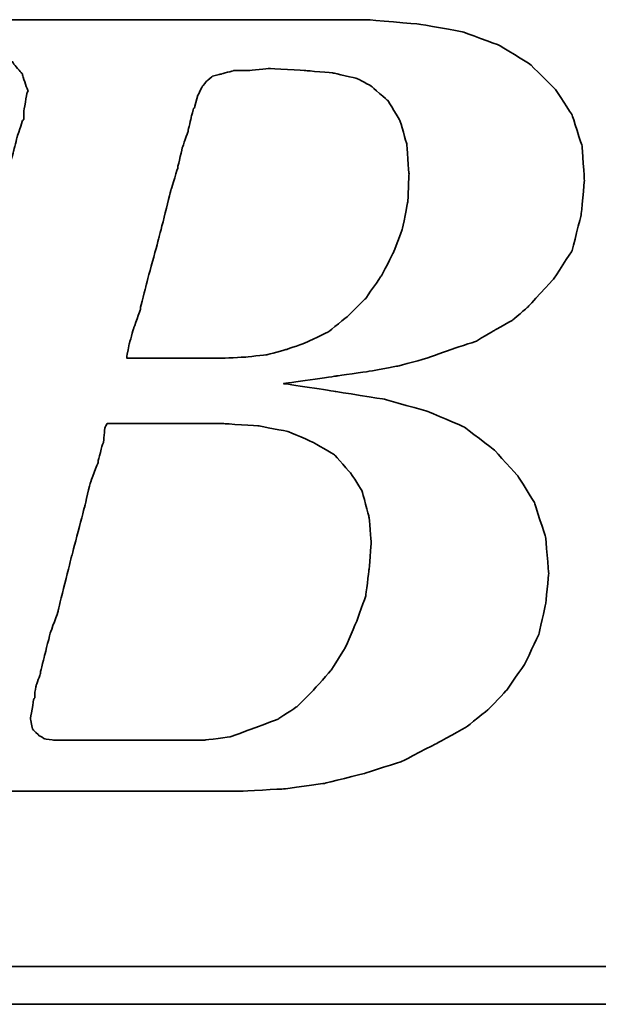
# Model space of a CAD drawing. Header units: millimetres. Extents: x 443 to 3685, y -1599 to 860.
# Tile 338 of 610: x 2827.14 to 2830.64, y -1568.94 to -1562.98. Entities that reach past the tile are written whole.
import ezdxf

# ---------------------------------------------------------------- set-up
doc = ezdxf.new("R2010")
doc.units = ezdxf.units.MM
doc.layers.add('DIM', color=4, linetype='CONTINUOUS')
doc.layers.add('layer 1', color=7, linetype='CONTINUOUS')

# ---------------------------------------------------------------- blocks, each defined once
blk = doc.blocks.new('TBI MOTION logo(完整正式版)')
at = {"layer": 'layer 1', "color": 22, "lineweight": 35}
for points, knots in [([(-64.65375, -6.86375), (-64.65375, -6.86375), (-64.84375, -7.29625), (-64.84375, -7.29625), (-64.84375, -7.29625), (-64.84375, -7.29625), (-64.86875, -7.34375), (-64.86875, -7.34375), (-64.86875, -7.34375), (-64.86875, -7.34375), (-64.86875, -7.36875), (-64.86875, -7.36875), (-64.86875, -7.36875), (-64.86875, -7.36875), (-65.15375, -7.65375), (-65.15375, -7.65375), (-65.15375, -7.65375), (-65.15375, -7.65375), (-65.17875, -7.65375), (-65.17875, -7.65375), (-65.17875, -7.65375), (-65.17875, -7.65375), (-65.20375, -7.67875), (-65.20375, -7.67875), (-65.20375, -7.67875), (-65.20375, -7.67875), (-65.58875, -7.87125), (-65.58875, -7.87125), (-65.58875, -7.87125), (-65.58875, -7.87125), (-65.63375, -7.87125), (-65.63375, -7.87125), (-65.63375, -7.87125), (-65.63375, -7.87125), (-65.65875, -7.89375), (-65.65875, -7.89375), (-65.65875, -7.89375), (-65.65875, -7.89375), (-66.09375, -7.94375), (-66.09375, -7.94375), (-66.09375, -7.94375), (-66.09375, -7.94375), (-66.11375, -7.94375), (-66.11375, -7.94375), (-66.11375, -7.94375), (-66.11375, -7.94375), (-66.16375, -7.94375), (-66.16375, -7.94375), (-66.16375, -7.94375), (-66.16375, -7.94375), (-66.30875, -7.94375), (-66.30875, -7.94375), (-66.30875, -7.94375), (-66.30875, -7.94375), (-66.69375, -7.94375), (-66.69375, -7.94375), (-66.69375, -7.94375), (-66.69375, -7.94375), (-67.07375, -7.94375), (-67.07375, -7.94375), (-67.07375, -7.94375), (-67.07375, -7.94375), (-67.12375, -7.94375), (-67.12375, -7.94375), (-67.12375, -7.94375), (-67.12375, -7.94375), (-67.12375, -7.96625), (-67.12375, -7.96625), (-67.12375, -7.96625), (-67.12375, -7.96625), (-67.14875, -7.99125), (-67.14875, -7.99125), (-67.14875, -7.99125), (-67.14875, -7.99125), (-67.24375, -8.34875), (-67.24375, -8.34875), (-67.24375, -8.34875), (-67.24375, -8.34875), (-67.31375, -8.68625), (-67.31375, -8.68625), (-67.31375, -8.68625), (-67.31375, -8.68625), (-67.26875, -8.68625), (-67.26875, -8.68625), (-67.26875, -8.68625), (-67.26875, -8.68625), (-67.07375, -8.68625), (-67.07375, -8.68625), (-67.07375, -8.68625), (-67.07375, -8.68625), (-66.54875, -8.68625), (-66.54875, -8.68625), (-66.54875, -8.68625), (-66.54875, -8.68625), (-65.82625, -8.68625), (-65.82625, -8.68625), (-65.82625, -8.68625), (-65.82625, -8.68625), (-65.01375, -8.68625), (-65.01375, -8.68625), (-65.01375, -8.68625), (-65.01375, -8.68625), (-64.05375, -8.68625), (-64.05375, -8.68625), (-64.05375, -8.68625), (-64.05375, -8.68625), (-62.08375, -8.68625), (-62.08375, -8.68625), (-62.08375, -8.68625), (-62.08375, -8.68625), (-60.06875, -8.68625), (-60.06875, -8.68625), (-60.06875, -8.68625), (-60.06875, -8.68625), (-59.10875, -8.68625), (-59.10875, -8.68625), (-59.10875, -8.68625), (-59.10875, -8.68625), (-58.29375, -8.68625), (-58.29375, -8.68625), (-58.29375, -8.68625), (-58.29375, -8.68625), (-57.57375, -8.68625), (-57.57375, -8.68625), (-57.57375, -8.68625), (-57.57375, -8.68625), (-57.04875, -8.68625), (-57.04875, -8.68625), (-57.04875, -8.68625), (-57.04875, -8.68625), (-56.85375, -8.68625), (-56.85375, -8.68625), (-56.85375, -8.68625), (-56.85375, -8.68625), (-56.70875, -8.68625), (-56.70875, -8.68625), (-56.70875, -8.68625), (-56.70875, -8.68625), (-56.61375, -8.68625), (-56.61375, -8.68625), (-56.61375, -8.68625), (-56.61375, -8.68625), (-56.56875, -8.68625), (-56.56875, -8.68625), (-56.56875, -8.68625), (-56.56875, -8.68625), (-55.65375, -8.63875), (-55.65375, -8.63875), (-55.65375, -8.63875), (-55.65375, -8.63875), (-54.76875, -8.51875), (-54.76875, -8.51875), (-54.76875, -8.51875), (-54.76875, -8.51875), (-53.90375, -8.30375), (-53.90375, -8.30375), (-53.90375, -8.30375), (-53.90375, -8.30375), (-53.08875, -8.03875), (-53.08875, -8.03875), (-53.08875, -8.03875), (-53.08875, -8.03875), (-52.34375, -7.65375), (-52.34375, -7.65375), (-52.34375, -7.65375), (-52.34375, -7.65375), (-51.69875, -7.29625), (-51.69875, -7.29625), (-51.69875, -7.29625), (-51.69875, -7.29625), (-51.21875, -6.91125), (-51.21875, -6.91125), (-51.21875, -6.91125), (-51.21875, -6.91125), (-50.83375, -6.50375), (-50.83375, -6.50375), (-50.83375, -6.50375), (-50.83375, -6.50375), (-50.44875, -5.94875), (-50.44875, -5.94875), (-50.44875, -5.94875), (-50.44875, -5.94875), (-50.13875, -5.30375), (-50.13875, -5.30375), (-50.13875, -5.30375), (-50.13875, -5.30375), (-49.99375, -4.65375), (-49.99375, -4.65375), (-49.99375, -4.65375), (-49.99375, -4.65375), (-49.92375, -3.98375), (-49.92375, -3.98375), (-49.92375, -3.98375), (-49.92375, -3.98375), (-49.99375, -3.19374), (-49.99375, -3.19374), (-49.99375, -3.19374), (-49.99375, -3.19374), (-50.23374, -2.44874), (-50.23374, -2.44874), (-50.23374, -2.44874), (-50.23374, -2.44874), (-50.59375, -1.87374), (-50.59375, -1.87374), (-50.59375, -1.87374), (-50.59375, -1.87374), (-51.09875, -1.31874), (-51.09875, -1.31874), (-51.09875, -1.31874), (-51.09875, -1.31874), (-51.74375, -0.81875), (-51.74375, -0.81875), (-51.74375, -0.81875), (-51.74375, -0.81875), (-52.53875, -0.48125), (-52.53875, -0.48125), (-52.53875, -0.48125), (-52.53875, -0.48125), (-53.47375, -0.21875), (-53.47375, -0.21875), (-53.47375, -0.21875), (-53.47375, -0.21875), (-54.52875, -0.04874), (-54.52875, -0.04874), (-54.52875, -0.04874), (-54.52875, -0.04874), (-55.65375, 0.12125), (-55.65375, 0.12125), (-55.65375, 0.12125), (-55.65375, 0.12125), (-54.50375, 0.28624), (-54.50375, 0.28624), (-54.50375, 0.28624), (-54.50375, 0.28624), (-53.83375, 0.38124), (-53.83375, 0.38124), (-53.83375, 0.38124), (-53.83375, 0.38124), (-53.18375, 0.50125), (-53.18375, 0.50125), (-53.18375, 0.50125), (-53.18375, 0.50125), (-52.55875, 0.66874), (-52.55875, 0.66874), (-52.55875, 0.66874), (-52.55875, 0.66874), (-52.03375, 0.86124), (-52.03375, 0.86124), (-52.03375, 0.86124), (-52.03375, 0.86124), (-51.50374, 1.03124), (-51.50374, 1.03124), (-51.50374, 1.03124), (-51.50374, 1.03124), (-51.09875, 1.27125), (-51.09875, 1.27125), (-51.09875, 1.27125), (-51.09875, 1.27125), (-50.71375, 1.48624), (-50.71375, 1.48624), (-50.71375, 1.48624), (-50.71375, 1.48624), (-50.37625, 1.77625), (-50.37625, 1.77625), (-50.37625, 1.77625), (-50.37625, 1.77625), (-49.82375, 2.37625), (-49.82375, 2.37625), (-49.82375, 2.37625), (-49.82375, 2.37625), (-49.41875, 2.99625), (-49.41875, 2.99625), (-49.41875, 2.99625), (-49.41875, 2.99625), (-49.22375, 3.76625), (-49.22375, 3.76625), (-49.22375, 3.76625), (-49.22375, 3.76625), (-49.15375, 4.50874), (-49.15375, 4.50874), (-49.15375, 4.50874), (-49.15375, 4.50874), (-49.20375, 5.25125), (-49.20375, 5.25125), (-49.20375, 5.25125), (-49.20375, 5.25125), (-49.41875, 5.92625), (-49.41875, 5.92625), (-49.41875, 5.92625), (-49.41875, 5.92625), (-49.77875, 6.47625), (-49.77875, 6.47625), (-49.77875, 6.47625), (-49.77875, 6.47625), (-50.33125, 7.02624), (-50.33125, 7.02624), (-50.33125, 7.02624), (-50.33125, 7.02624), (-51.00125, 7.43625), (-51.00125, 7.43625), (-51.00125, 7.43625), (-51.00125, 7.43625), (-51.79375, 7.72625), (-51.79375, 7.72625), (-51.79375, 7.72625), (-51.79375, 7.72625), (-52.72875, 7.89124), (-52.72875, 7.89124), (-52.72875, 7.89124), (-52.72875, 7.89124), (-53.83375, 7.98625), (-53.83375, 7.98625), (-53.83375, 7.98625), (-53.83375, 7.98625), (-53.92875, 7.98625), (-53.92875, 7.98625), (-53.92875, 7.98625), (-53.92875, 7.98625), (-54.26375, 7.98625), (-54.26375, 7.98625), (-54.26375, 7.98625), (-54.26375, 7.98625), (-54.74375, 7.98625), (-54.74375, 7.98625), (-54.74375, 7.98625), (-54.74375, 7.98625), (-55.36875, 7.98625), (-55.36875, 7.98625), (-55.36875, 7.98625), (-55.36875, 7.98625), (-56.13375, 7.98625), (-56.13375, 7.98625), (-56.13375, 7.98625), (-56.13375, 7.98625), (-56.94875, 7.98625), (-56.94875, 7.98625), (-56.94875, 7.98625), (-56.94875, 7.98625), (-58.77625, 7.98625), (-58.77625, 7.98625), (-58.77625, 7.98625), (-58.77625, 7.98625), (-60.59875, 7.98625), (-60.59875, 7.98625), (-60.59875, 7.98625), (-60.59875, 7.98625), (-61.41375, 7.98625), (-61.41375, 7.98625), (-61.41375, 7.98625), (-61.41375, 7.98625), (-62.17875, 7.98625), (-62.17875, 7.98625), (-62.17875, 7.98625), (-62.17875, 7.98625), (-62.80375, 7.98625), (-62.80375, 7.98625), (-62.80375, 7.98625), (-62.80375, 7.98625), (-63.30625, 7.98625), (-63.30625, 7.98625), (-63.30625, 7.98625), (-63.30625, 7.98625), (-63.57375, 7.98625), (-63.57375, 7.98625), (-63.57375, 7.98625), (-63.57375, 7.98625), (-63.57375, 7.96375), (-63.57375, 7.96375), (-63.57375, 7.96375), (-63.57375, 7.96375), (-63.59875, 7.94125), (-63.59875, 7.94125), (-63.59875, 7.94125), (-63.59875, 7.94125), (-63.69375, 7.55625), (-63.69375, 7.55625), (-63.69375, 7.55625), (-63.69375, 7.55625), (-63.76375, 7.24624), (-63.76375, 7.24624), (-63.76375, 7.24624), (-63.76375, 7.24624), (-63.23875, 7.24624), (-63.23875, 7.24624), (-63.23875, 7.24624), (-63.23875, 7.24624), (-62.75875, 7.24624), (-62.75875, 7.24624), (-62.75875, 7.24624), (-62.75875, 7.24624), (-62.61125, 7.24624), (-62.61125, 7.24624), (-62.61125, 7.24624), (-62.61125, 7.24624), (-62.56625, 7.24624), (-62.56625, 7.24624), (-62.56625, 7.24624), (-62.56625, 7.24624), (-62.22875, 7.24624), (-62.22875, 7.24624), (-62.22875, 7.24624), (-62.22875, 7.24624), (-62.20375, 7.24624), (-62.20375, 7.24624), (-62.20375, 7.24624), (-62.20375, 7.24624), (-62.17875, 7.21875), (-62.17875, 7.21875), (-62.17875, 7.21875), (-62.17875, 7.21875), (-61.96375, 7.17125), (-61.96375, 7.17125), (-61.96375, 7.17125), (-61.96375, 7.17125), (-61.72375, 7.12624), (-61.72375, 7.12624), (-61.72375, 7.12624), (-61.72375, 7.12624), (-61.70375, 7.12624), (-61.70375, 7.12624), (-61.70375, 7.12624), (-61.70375, 7.12624), (-61.55875, 7.07624), (-61.55875, 7.07624), (-61.55875, 7.07624), (-61.55875, 7.07624), (-61.50875, 7.07624), (-61.50875, 7.07624), (-61.50875, 7.07624), (-61.50875, 7.07624), (-61.48375, 7.02624), (-61.48375, 7.02624), (-61.48375, 7.02624), (-61.48375, 7.02624), (-61.31875, 6.83375), (-61.31875, 6.83375), (-61.31875, 6.83375), (-61.31875, 6.83375), (-61.29375, 6.81125), (-61.29375, 6.81125), (-61.29375, 6.81125), (-61.29375, 6.81125), (-61.29375, 6.78625), (-61.29375, 6.78625), (-61.29375, 6.78625), (-61.29375, 6.78625), (-61.19875, 6.50124), (-61.19875, 6.50124), (-61.19875, 6.50124), (-61.19875, 6.50124), (-61.17375, 6.45124), (-61.17375, 6.45124), (-61.17375, 6.45124), (-61.17375, 6.45124), (-61.19875, 6.40625), (-61.19875, 6.40625), (-61.19875, 6.40625), (-61.19875, 6.40625), (-61.26875, 5.99624), (-61.26875, 5.99624), (-61.26875, 5.99624), (-61.26875, 5.99624), (-61.26875, 5.85125), (-61.26875, 5.85125), (-61.26875, 5.85125), (-61.26875, 5.85125), (-61.26875, 5.82625), (-61.26875, 5.82625), (-61.26875, 5.82625), (-61.26875, 5.82625), (-61.29375, 5.80625), (-61.29375, 5.80625), (-61.29375, 5.80625), (-61.29375, 5.80625), (-61.34125, 5.66125), (-61.34125, 5.66125), (-61.34125, 5.66125), (-61.34125, 5.66125), (-61.41375, 5.44625), (-61.41375, 5.44625), (-61.41375, 5.44625), (-61.41375, 5.44625), (-61.48375, 5.15625), (-61.48375, 5.15625), (-61.48375, 5.15625), (-61.48375, 5.15625), (-61.58375, 4.82124), (-61.58375, 4.82124), (-61.58375, 4.82124), (-61.58375, 4.82124), (-61.79875, 4.00375), (-61.79875, 4.00375), (-61.79875, 4.00375), (-61.79875, 4.00375), (-62.05875, 2.99625), (-62.05875, 2.99625), (-62.05875, 2.99625), (-62.05875, 2.99625), (-62.34875, 1.91625), (-62.34875, 1.91625), (-62.34875, 1.91625), (-62.34875, 1.91625), (-62.97375, -0.41124), (-62.97375, -0.41124), (-62.97375, -0.41124), (-62.97375, -0.41124), (-63.59875, -2.75875), (-63.59875, -2.75875), (-63.59875, -2.75875), (-63.59875, -2.75875), (-63.88375, -3.86374), (-63.88375, -3.86374), (-63.88375, -3.86374), (-63.88375, -3.86374), (-64.14875, -4.82374), (-64.14875, -4.82374), (-64.14875, -4.82374), (-64.14875, -4.82374), (-64.36375, -5.64125), (-64.36375, -5.64125), (-64.36375, -5.64125), (-64.36375, -5.64125), (-64.43625, -5.97625), (-64.43625, -5.97625), (-64.43625, -5.97625), (-64.43625, -5.97625), (-64.50875, -6.28625), (-64.50875, -6.28625), (-64.50875, -6.28625), (-64.50875, -6.28625), (-64.50875, -6.30875), (-64.50875, -6.30875), (-64.50875, -6.30875), (-64.50875, -6.30875), (-64.57875, -6.50375), (-64.57875, -6.50375), (-64.57875, -6.50375), (-64.57875, -6.50375), (-64.62875, -6.69625), (-64.62875, -6.69625), (-64.62875, -6.69625), (-64.62875, -6.69625), (-64.62875, -6.76875), (-64.62875, -6.76875), (-64.62875, -6.76875), (-64.62875, -6.76875), (-64.62875, -6.81375), (-64.62875, -6.81375), (-64.62875, -6.81375), (-64.62875, -6.81375), (-64.62875, -6.83875), (-64.62875, -6.83875), (-64.62875, -6.83875), (-64.62875, -6.83875), (-64.65375, -6.86375), (-64.65375, -6.86375)], [0, 0, 0, 0, 0.00719424, 0.00719424, 0.00719424, 0.00719425, 0.01438849, 0.01438849, 0.01438849, 0.0143885, 0.02158273, 0.02158273, 0.02158273, 0.02158274, 0.02877698, 0.02877698, 0.02877698, 0.02877699, 0.03597122, 0.03597122, 0.03597122, 0.03597123, 0.04316547, 0.04316547, 0.04316547, 0.04316548, 0.05035971, 0.05035971, 0.05035971, 0.05035972, 0.05755396, 0.05755396, 0.05755396, 0.05755397, 0.0647482, 0.0647482, 0.0647482, 0.06474821, 0.07194245, 0.07194245, 0.07194245, 0.07194246, 0.07913669, 0.07913669, 0.07913669, 0.0791367, 0.08633094, 0.08633094, 0.08633094, 0.08633095, 0.09352518, 0.09352518, 0.09352518, 0.09352519, 0.10071942, 0.10071942, 0.10071942, 0.10071943, 0.10791367, 0.10791367, 0.10791367, 0.10791368, 0.11510791, 0.11510791, 0.11510791, 0.11510792, 0.12230216, 0.12230216, 0.12230216, 0.12230217, 0.1294964, 0.1294964, 0.1294964, 0.12949641, 0.13669065, 0.13669065, 0.13669065, 0.13669066, 0.14388489, 0.14388489, 0.14388489, 0.1438849, 0.15107914, 0.15107914, 0.15107914, 0.15107915, 0.15827338, 0.15827338, 0.15827338, 0.15827339, 0.16546763, 0.16546763, 0.16546763, 0.16546764, 0.17266187, 0.17266187, 0.17266187, 0.17266188, 0.17985612, 0.17985612, 0.17985612, 0.17985613, 0.18705036, 0.18705036, 0.18705036, 0.18705037, 0.1942446, 0.1942446, 0.1942446, 0.19424461, 0.20143885, 0.20143885, 0.20143885, 0.20143886, 0.20863309, 0.20863309, 0.20863309, 0.2086331, 0.21582734, 0.21582734, 0.21582734, 0.21582735, 0.22302158, 0.22302158, 0.22302158, 0.22302159, 0.23021583, 0.23021583, 0.23021583, 0.23021584, 0.23741007, 0.23741007, 0.23741007, 0.23741008, 0.24460432, 0.24460432, 0.24460432, 0.24460433, 0.25179856, 0.25179856, 0.25179856, 0.25179857, 0.25899281, 0.25899281, 0.25899281, 0.25899282, 0.26618705, 0.26618705, 0.26618705, 0.26618706, 0.27338129, 0.27338129, 0.27338129, 0.2733813, 0.28057554, 0.28057554, 0.28057554, 0.28057555, 0.28776978, 0.28776978, 0.28776978, 0.28776979, 0.29496403, 0.29496403, 0.29496403, 0.29496404, 0.30215827, 0.30215827, 0.30215827, 0.30215828, 0.30935252, 0.30935252, 0.30935252, 0.30935253, 0.31654676, 0.31654676, 0.31654676, 0.31654677, 0.32374101, 0.32374101, 0.32374101, 0.32374102, 0.33093525, 0.33093525, 0.33093525, 0.33093526, 0.3381295, 0.3381295, 0.3381295, 0.33812951, 0.34532374, 0.34532374, 0.34532374, 0.34532375, 0.35251799, 0.35251799, 0.35251799, 0.352518, 0.35971223, 0.35971223, 0.35971223, 0.35971224, 0.36690647, 0.36690647, 0.36690647, 0.36690648, 0.37410072, 0.37410072, 0.37410072, 0.37410073, 0.38129496, 0.38129496, 0.38129496, 0.38129497, 0.38848921, 0.38848921, 0.38848921, 0.38848922, 0.39568345, 0.39568345, 0.39568345, 0.39568346, 0.4028777, 0.4028777, 0.4028777, 0.40287771, 0.41007194, 0.41007194, 0.41007194, 0.41007195, 0.41726619, 0.41726619, 0.41726619, 0.4172662, 0.42446043, 0.42446043, 0.42446043, 0.42446044, 0.43165468, 0.43165468, 0.43165468, 0.43165469, 0.43884892, 0.43884892, 0.43884892, 0.43884893, 0.44604317, 0.44604317, 0.44604317, 0.44604318, 0.45323741, 0.45323741, 0.45323741, 0.45323742, 0.46043165, 0.46043165, 0.46043165, 0.46043166, 0.4676259, 0.4676259, 0.4676259, 0.46762591, 0.47482014, 0.47482014, 0.47482014, 0.47482015, 0.48201439, 0.48201439, 0.48201439, 0.4820144, 0.48920863, 0.48920863, 0.48920863, 0.48920864, 0.49640288, 0.49640288, 0.49640288, 0.49640289, 0.50359712, 0.50359712, 0.50359712, 0.50359713, 0.51079137, 0.51079137, 0.51079137, 0.51079138, 0.51798561, 0.51798561, 0.51798561, 0.51798562, 0.52517986, 0.52517986, 0.52517986, 0.52517987, 0.5323741, 0.5323741, 0.5323741, 0.53237411, 0.53956835, 0.53956835, 0.53956835, 0.53956836, 0.54676259, 0.54676259, 0.54676259, 0.5467626, 0.55395683, 0.55395683, 0.55395683, 0.55395684, 0.56115108, 0.56115108, 0.56115108, 0.56115109, 0.56834532, 0.56834532, 0.56834532, 0.56834533, 0.57553957, 0.57553957, 0.57553957, 0.57553958, 0.58273381, 0.58273381, 0.58273381, 0.58273382, 0.58992806, 0.58992806, 0.58992806, 0.58992807, 0.5971223, 0.5971223, 0.5971223, 0.59712231, 0.60431655, 0.60431655, 0.60431655, 0.60431656, 0.61151079, 0.61151079, 0.61151079, 0.6115108, 0.61870504, 0.61870504, 0.61870504, 0.61870505, 0.62589928, 0.62589928, 0.62589928, 0.62589929, 0.63309353, 0.63309353, 0.63309353, 0.63309354, 0.64028777, 0.64028777, 0.64028777, 0.64028778, 0.64748201, 0.64748201, 0.64748201, 0.64748202, 0.65467626, 0.65467626, 0.65467626, 0.65467627, 0.6618705, 0.6618705, 0.6618705, 0.66187051, 0.66906475, 0.66906475, 0.66906475, 0.66906476, 0.67625899, 0.67625899, 0.67625899, 0.676259, 0.68345324, 0.68345324, 0.68345324, 0.68345325, 0.69064748, 0.69064748, 0.69064748, 0.69064749, 0.69784173, 0.69784173, 0.69784173, 0.69784174, 0.70503597, 0.70503597, 0.70503597, 0.70503598, 0.71223022, 0.71223022, 0.71223022, 0.71223023, 0.71942446, 0.71942446, 0.71942446, 0.71942447, 0.72661871, 0.72661871, 0.72661871, 0.72661872, 0.73381295, 0.73381295, 0.73381295, 0.73381296, 0.74100719, 0.74100719, 0.74100719, 0.7410072, 0.74820144, 0.74820144, 0.74820144, 0.74820145, 0.75539568, 0.75539568, 0.75539568, 0.75539569, 0.76258993, 0.76258993, 0.76258993, 0.76258994, 0.76978417, 0.76978417, 0.76978417, 0.76978418, 0.77697842, 0.77697842, 0.77697842, 0.77697843, 0.78417266, 0.78417266, 0.78417266, 0.78417267, 0.79136691, 0.79136691, 0.79136691, 0.79136692, 0.79856115, 0.79856115, 0.79856115, 0.79856116, 0.8057554, 0.8057554, 0.8057554, 0.80575541, 0.81294964, 0.81294964, 0.81294964, 0.81294965, 0.82014388, 0.82014388, 0.82014388, 0.82014389, 0.82733813, 0.82733813, 0.82733813, 0.82733814, 0.83453237, 0.83453237, 0.83453237, 0.83453238, 0.84172662, 0.84172662, 0.84172662, 0.84172663, 0.84892086, 0.84892086, 0.84892086, 0.84892087, 0.85611511, 0.85611511, 0.85611511, 0.85611512, 0.86330935, 0.86330935, 0.86330935, 0.86330936, 0.8705036, 0.8705036, 0.8705036, 0.87050361, 0.87769784, 0.87769784, 0.87769784, 0.87769785, 0.88489209, 0.88489209, 0.88489209, 0.8848921, 0.89208633, 0.89208633, 0.89208633, 0.89208634, 0.89928058, 0.89928058, 0.89928058, 0.89928059, 0.90647482, 0.90647482, 0.90647482, 0.90647483, 0.91366906, 0.91366906, 0.91366906, 0.91366907, 0.92086331, 0.92086331, 0.92086331, 0.92086332, 0.92805755, 0.92805755, 0.92805755, 0.92805756, 0.9352518, 0.9352518, 0.9352518, 0.93525181, 0.94244604, 0.94244604, 0.94244604, 0.94244605, 0.94964029, 0.94964029, 0.94964029, 0.9496403, 0.95683453, 0.95683453, 0.95683453, 0.95683454, 0.96402878, 0.96402878, 0.96402878, 0.96402879, 0.97122302, 0.97122302, 0.97122302, 0.97122303, 0.97841727, 0.97841727, 0.97841727, 0.97841728, 0.98561151, 0.98561151, 0.98561151, 0.98561152, 0.99280576, 0.99280576, 0.99280576, 0.99280577, 1, 1, 1, 1]), ([(-57.50375, 6.35625), (-57.50375, 6.35625), (-57.57375, 6.11625), (-57.57375, 6.11625), (-57.57375, 6.11625), (-57.57375, 6.11625), (-57.57375, 6.09125), (-57.57375, 6.09125), (-57.57375, 6.09125), (-57.57375, 6.09125), (-57.59875, 6.06625), (-57.59875, 6.06625), (-57.59875, 6.06625), (-57.59875, 6.06625), (-57.64875, 5.87625), (-57.64875, 5.87625), (-57.64875, 5.87625), (-57.64875, 5.87625), (-57.71875, 5.58875), (-57.71875, 5.58875), (-57.71875, 5.58875), (-57.71875, 5.58875), (-57.71875, 5.56625), (-57.71875, 5.56625), (-57.71875, 5.56625), (-57.71875, 5.56625), (-57.83875, 5.23125), (-57.83875, 5.23125), (-57.83875, 5.23125), (-57.83875, 5.23125), (-57.93625, 4.82124), (-57.93625, 4.82124), (-57.93625, 4.82124), (-57.93625, 4.82124), (-57.93625, 4.79624), (-57.93625, 4.79624), (-57.93625, 4.79624), (-57.93625, 4.79624), (-58.07875, 4.34125), (-58.07875, 4.34125), (-58.07875, 4.34125), (-58.07875, 4.34125), (-58.34375, 3.28625), (-58.34375, 3.28625), (-58.34375, 3.28625), (-58.34375, 3.28625), (-58.62875, 2.23124), (-58.62875, 2.23124), (-58.62875, 2.23124), (-58.62875, 2.23124), (-58.74875, 1.75125), (-58.74875, 1.75125), (-58.74875, 1.75125), (-58.74875, 1.75125), (-58.74875, 1.72625), (-58.74875, 1.72625), (-58.74875, 1.72625), (-58.74875, 1.72625), (-58.89375, 1.31625), (-58.89375, 1.31625), (-58.89375, 1.31625), (-58.89375, 1.31625), (-58.98875, 0.98124), (-58.98875, 0.98124), (-58.98875, 0.98124), (-58.98875, 0.98124), (-59.03875, 0.71625), (-59.03875, 0.71625), (-59.03875, 0.71625), (-59.03875, 0.71625), (-59.03875, 0.66874), (-59.03875, 0.66874), (-59.03875, 0.66874), (-59.03875, 0.66874), (-58.91875, 0.66874), (-58.91875, 0.66874), (-58.91875, 0.66874), (-58.91875, 0.66874), (-58.53375, 0.66874), (-58.53375, 0.66874), (-58.53375, 0.66874), (-58.53375, 0.66874), (-58.10375, 0.66874), (-58.10375, 0.66874), (-58.10375, 0.66874), (-58.10375, 0.66874), (-57.66875, 0.66874), (-57.66875, 0.66874), (-57.66875, 0.66874), (-57.66875, 0.66874), (-57.33375, 0.66874), (-57.33375, 0.66874), (-57.33375, 0.66874), (-57.33375, 0.66874), (-57.09375, 0.66874), (-57.09375, 0.66874), (-57.09375, 0.66874), (-57.09375, 0.66874), (-56.99875, 0.66874), (-56.99875, 0.66874), (-56.99875, 0.66874), (-56.99875, 0.66874), (-56.49375, 0.69374), (-56.49375, 0.69374), (-56.49375, 0.69374), (-56.49375, 0.69374), (-56.01375, 0.74374), (-56.01375, 0.74374), (-56.01375, 0.74374), (-56.01375, 0.74374), (-55.58375, 0.86124), (-55.58375, 0.86124), (-55.58375, 0.86124), (-55.58375, 0.86124), (-55.17375, 1.00624), (-55.17375, 1.00624), (-55.17375, 1.00624), (-55.17375, 1.00624), (-54.67375, 1.24625), (-54.67375, 1.24625), (-54.67375, 1.24625), (-54.67375, 1.24625), (-54.26375, 1.58124), (-54.26375, 1.58124), (-54.26375, 1.58124), (-54.26375, 1.58124), (-53.87875, 1.96374), (-53.87875, 1.96374), (-53.87875, 1.96374), (-53.87875, 1.96374), (-53.54375, 2.44625), (-53.54375, 2.44625), (-53.54375, 2.44625), (-53.54375, 2.44625), (-53.27875, 2.95125), (-53.27875, 2.95125), (-53.27875, 2.95125), (-53.27875, 2.95125), (-53.08875, 3.45124), (-53.08875, 3.45124), (-53.08875, 3.45124), (-53.08875, 3.45124), (-52.96875, 4.05124), (-52.96875, 4.05124), (-52.96875, 4.05124), (-52.96875, 4.05124), (-52.94375, 4.65125), (-52.94375, 4.65125), (-52.94375, 4.65125), (-52.94375, 4.65125), (-52.99375, 5.30125), (-52.99375, 5.30125), (-52.99375, 5.30125), (-52.99375, 5.30125), (-53.13875, 5.80625), (-53.13875, 5.80625), (-53.13875, 5.80625), (-53.13875, 5.80625), (-53.39875, 6.23625), (-53.39875, 6.23625), (-53.39875, 6.23625), (-53.39875, 6.23625), (-53.75875, 6.54875), (-53.75875, 6.54875), (-53.75875, 6.54875), (-53.75875, 6.54875), (-54.07375, 6.71625), (-54.07375, 6.71625), (-54.07375, 6.71625), (-54.07375, 6.71625), (-54.57375, 6.83375), (-54.57375, 6.83375), (-54.57375, 6.83375), (-54.57375, 6.83375), (-55.17375, 6.88625), (-55.17375, 6.88625), (-55.17375, 6.88625), (-55.17375, 6.88625), (-55.96875, 6.93125), (-55.96875, 6.93125), (-55.96875, 6.93125), (-55.96875, 6.93125), (-56.39875, 6.88625), (-56.39875, 6.88625), (-56.39875, 6.88625), (-56.39875, 6.88625), (-56.42125, 6.88625), (-56.42125, 6.88625), (-56.42125, 6.88625), (-56.42125, 6.88625), (-56.73375, 6.88625), (-56.73375, 6.88625), (-56.73375, 6.88625), (-56.73375, 6.88625), (-56.99875, 6.81125), (-56.99875, 6.81125), (-56.99875, 6.81125), (-56.99875, 6.81125), (-57.02375, 6.81125), (-57.02375, 6.81125), (-57.02375, 6.81125), (-57.02375, 6.81125), (-57.18875, 6.76625), (-57.18875, 6.76625), (-57.18875, 6.76625), (-57.18875, 6.76625), (-57.30875, 6.66625), (-57.30875, 6.66625), (-57.30875, 6.66625), (-57.30875, 6.66625), (-57.40875, 6.54875), (-57.40875, 6.54875), (-57.40875, 6.54875), (-57.40875, 6.54875), (-57.50375, 6.35625), (-57.50375, 6.35625)], [0, 0, 0, 0, 0.01851852, 0.01851852, 0.01851852, 0.01851853, 0.03703704, 0.03703704, 0.03703704, 0.03703705, 0.05555556, 0.05555556, 0.05555556, 0.05555557, 0.07407407, 0.07407407, 0.07407407, 0.07407408, 0.09259259, 0.09259259, 0.09259259, 0.0925926, 0.11111111, 0.11111111, 0.11111111, 0.11111112, 0.12962963, 0.12962963, 0.12962963, 0.12962964, 0.14814815, 0.14814815, 0.14814815, 0.14814816, 0.16666667, 0.16666667, 0.16666667, 0.16666668, 0.18518519, 0.18518519, 0.18518519, 0.1851852, 0.2037037, 0.2037037, 0.2037037, 0.20370371, 0.22222222, 0.22222222, 0.22222222, 0.22222223, 0.24074074, 0.24074074, 0.24074074, 0.24074075, 0.25925926, 0.25925926, 0.25925926, 0.25925927, 0.27777778, 0.27777778, 0.27777778, 0.27777779, 0.2962963, 0.2962963, 0.2962963, 0.29629631, 0.31481481, 0.31481481, 0.31481481, 0.31481482, 0.33333333, 0.33333333, 0.33333333, 0.33333334, 0.35185185, 0.35185185, 0.35185185, 0.35185186, 0.37037037, 0.37037037, 0.37037037, 0.37037038, 0.38888889, 0.38888889, 0.38888889, 0.3888889, 0.40740741, 0.40740741, 0.40740741, 0.40740742, 0.42592593, 0.42592593, 0.42592593, 0.42592594, 0.44444444, 0.44444444, 0.44444444, 0.44444445, 0.46296296, 0.46296296, 0.46296296, 0.46296297, 0.48148148, 0.48148148, 0.48148148, 0.48148149, 0.5, 0.5, 0.5, 0.50000001, 0.51851852, 0.51851852, 0.51851852, 0.51851853, 0.53703704, 0.53703704, 0.53703704, 0.53703705, 0.55555556, 0.55555556, 0.55555556, 0.55555557, 0.57407407, 0.57407407, 0.57407407, 0.57407408, 0.59259259, 0.59259259, 0.59259259, 0.5925926, 0.61111111, 0.61111111, 0.61111111, 0.61111112, 0.62962963, 0.62962963, 0.62962963, 0.62962964, 0.64814815, 0.64814815, 0.64814815, 0.64814816, 0.66666667, 0.66666667, 0.66666667, 0.66666668, 0.68518519, 0.68518519, 0.68518519, 0.6851852, 0.7037037, 0.7037037, 0.7037037, 0.70370371, 0.72222222, 0.72222222, 0.72222222, 0.72222223, 0.74074074, 0.74074074, 0.74074074, 0.74074075, 0.75925926, 0.75925926, 0.75925926, 0.75925927, 0.77777778, 0.77777778, 0.77777778, 0.77777779, 0.7962963, 0.7962963, 0.7962963, 0.79629631, 0.81481481, 0.81481481, 0.81481481, 0.81481482, 0.83333333, 0.83333333, 0.83333333, 0.83333334, 0.85185185, 0.85185185, 0.85185185, 0.85185186, 0.87037037, 0.87037037, 0.87037037, 0.87037038, 0.88888889, 0.88888889, 0.88888889, 0.8888889, 0.90740741, 0.90740741, 0.90740741, 0.90740742, 0.92592593, 0.92592593, 0.92592593, 0.92592594, 0.94444444, 0.94444444, 0.94444444, 0.94444445, 0.96296296, 0.96296296, 0.96296296, 0.96296297, 0.98148148, 0.98148148, 0.98148148, 0.98148149, 1, 1, 1, 1]), ([(-61.03125, -6.57375), (-61.03125, -6.57375), (-61.03125, -6.67125), (-61.03125, -6.67125), (-61.03125, -6.67125), (-61.03125, -6.67125), (-61.05375, -6.69625), (-61.05375, -6.69625), (-61.05375, -6.69625), (-61.05375, -6.69625), (-61.12375, -7.12875), (-61.12375, -7.12875), (-61.12375, -7.12875), (-61.12375, -7.12875), (-61.07875, -7.34375), (-61.07875, -7.34375), (-61.07875, -7.34375), (-61.07875, -7.34375), (-60.93375, -7.48875), (-60.93375, -7.48875), (-60.93375, -7.48875), (-60.93375, -7.48875), (-60.81375, -7.55625), (-60.81375, -7.55625), (-60.81375, -7.55625), (-60.81375, -7.55625), (-60.62375, -7.58375), (-60.62375, -7.58375), (-60.62375, -7.58375), (-60.62375, -7.58375), (-60.30875, -7.58375), (-60.30875, -7.58375), (-60.30875, -7.58375), (-60.30875, -7.58375), (-59.97375, -7.58375), (-59.97375, -7.58375), (-59.97375, -7.58375), (-59.97375, -7.58375), (-59.87875, -7.58375), (-59.87875, -7.58375), (-59.87875, -7.58375), (-59.87875, -7.58375), (-59.63625, -7.58375), (-59.63625, -7.58375), (-59.63625, -7.58375), (-59.63625, -7.58375), (-58.96875, -7.58375), (-58.96875, -7.58375), (-58.96875, -7.58375), (-58.96875, -7.58375), (-58.29375, -7.58375), (-58.29375, -7.58375), (-58.29375, -7.58375), (-58.29375, -7.58375), (-58.05375, -7.58375), (-58.05375, -7.58375), (-58.05375, -7.58375), (-58.05375, -7.58375), (-57.98375, -7.58375), (-57.98375, -7.58375), (-57.98375, -7.58375), (-57.98375, -7.58375), (-57.35875, -7.58375), (-57.35875, -7.58375), (-57.35875, -7.58375), (-57.35875, -7.58375), (-56.78375, -7.50875), (-56.78375, -7.50875), (-56.78375, -7.50875), (-56.78375, -7.50875), (-56.27875, -7.31875), (-56.27875, -7.31875), (-56.27875, -7.31875), (-56.27875, -7.31875), (-55.77375, -7.12875), (-55.77375, -7.12875), (-55.77375, -7.12875), (-55.77375, -7.12875), (-55.36875, -6.86375), (-55.36875, -6.86375), (-55.36875, -6.86375), (-55.36875, -6.86375), (-55.00875, -6.50375), (-55.00875, -6.50375), (-55.00875, -6.50375), (-55.00875, -6.50375), (-54.62375, -6.06875), (-54.62375, -6.06875), (-54.62375, -6.06875), (-54.62375, -6.06875), (-54.31375, -5.56875), (-54.31375, -5.56875), (-54.31375, -5.56875), (-54.31375, -5.56875), (-54.07375, -5.01625), (-54.07375, -5.01625), (-54.07375, -5.01625), (-54.07375, -5.01625), (-53.87875, -4.46374), (-53.87875, -4.46374), (-53.87875, -4.46374), (-53.87875, -4.46374), (-53.80875, -3.91375), (-53.80875, -3.91375), (-53.80875, -3.91375), (-53.80875, -3.91375), (-53.75875, -3.31375), (-53.75875, -3.31375), (-53.75875, -3.31375), (-53.75875, -3.31375), (-53.80875, -2.75875), (-53.80875, -2.75875), (-53.80875, -2.75875), (-53.80875, -2.75875), (-53.95375, -2.20875), (-53.95375, -2.20875), (-53.95375, -2.20875), (-53.95375, -2.20875), (-54.19375, -1.82625), (-54.19375, -1.82625), (-54.19375, -1.82625), (-54.19375, -1.82625), (-54.55375, -1.41875), (-54.55375, -1.41875), (-54.55375, -1.41875), (-54.55375, -1.41875), (-55.00875, -1.15125), (-55.00875, -1.15125), (-55.00875, -1.15125), (-55.00875, -1.15125), (-55.56125, -0.91375), (-55.56125, -0.91375), (-55.56125, -0.91375), (-55.56125, -0.91375), (-56.18125, -0.79375), (-56.18125, -0.79375), (-56.18125, -0.79375), (-56.18125, -0.79375), (-56.94875, -0.74374), (-56.94875, -0.74374), (-56.94875, -0.74374), (-56.94875, -0.74374), (-56.99875, -0.74374), (-56.99875, -0.74374), (-56.99875, -0.74374), (-56.99875, -0.74374), (-57.09375, -0.74374), (-57.09375, -0.74374), (-57.09375, -0.74374), (-57.09375, -0.74374), (-57.38375, -0.74374), (-57.38375, -0.74374), (-57.38375, -0.74374), (-57.38375, -0.74374), (-57.76875, -0.74374), (-57.76875, -0.74374), (-57.76875, -0.74374), (-57.76875, -0.74374), (-58.24625, -0.74374), (-58.24625, -0.74374), (-58.24625, -0.74374), (-58.24625, -0.74374), (-58.72875, -0.74374), (-58.72875, -0.74374), (-58.72875, -0.74374), (-58.72875, -0.74374), (-59.20875, -0.74374), (-59.20875, -0.74374), (-59.20875, -0.74374), (-59.20875, -0.74374), (-59.46875, -0.74374), (-59.46875, -0.74374), (-59.46875, -0.74374), (-59.46875, -0.74374), (-59.51625, -0.83875), (-59.51625, -0.83875), (-59.51625, -0.83875), (-59.51625, -0.83875), (-59.54375, -1.15125), (-59.54375, -1.15125), (-59.54375, -1.15125), (-59.54375, -1.15125), (-59.56375, -1.17874), (-59.56375, -1.17874), (-59.56375, -1.17874), (-59.56375, -1.17874), (-59.66375, -1.55875), (-59.66375, -1.55875), (-59.66375, -1.55875), (-59.66375, -1.55875), (-59.66375, -1.58375), (-59.66375, -1.58375), (-59.66375, -1.58375), (-59.66375, -1.58375), (-59.82875, -2.01874), (-59.82875, -2.01874), (-59.82875, -2.01874), (-59.82875, -2.01874), (-59.94875, -2.52125), (-59.94875, -2.52125), (-59.94875, -2.52125), (-59.94875, -2.52125), (-60.23875, -3.62375), (-60.23875, -3.62375), (-60.23875, -3.62375), (-60.23875, -3.62375), (-60.52375, -4.77624), (-60.52375, -4.77624), (-60.52375, -4.77624), (-60.52375, -4.77624), (-60.52375, -4.79874), (-60.52375, -4.79874), (-60.52375, -4.79874), (-60.52375, -4.79874), (-60.69125, -5.25375), (-60.69125, -5.25375), (-60.69125, -5.25375), (-60.69125, -5.25375), (-60.81375, -5.73625), (-60.81375, -5.73625), (-60.81375, -5.73625), (-60.81375, -5.73625), (-60.90875, -6.11875), (-60.90875, -6.11875), (-60.90875, -6.11875), (-60.90875, -6.11875), (-60.90875, -6.14375), (-60.90875, -6.14375), (-60.90875, -6.14375), (-60.90875, -6.14375), (-61.00375, -6.40875), (-61.00375, -6.40875), (-61.00375, -6.40875), (-61.00375, -6.40875), (-61.03125, -6.57375), (-61.03125, -6.57375)], [0, 0, 0, 0, 0.01694915, 0.01694915, 0.01694915, 0.01694916, 0.03389831, 0.03389831, 0.03389831, 0.03389832, 0.05084746, 0.05084746, 0.05084746, 0.05084747, 0.06779661, 0.06779661, 0.06779661, 0.06779662, 0.08474576, 0.08474576, 0.08474576, 0.08474577, 0.10169492, 0.10169492, 0.10169492, 0.10169493, 0.11864407, 0.11864407, 0.11864407, 0.11864408, 0.13559322, 0.13559322, 0.13559322, 0.13559323, 0.15254237, 0.15254237, 0.15254237, 0.15254238, 0.16949153, 0.16949153, 0.16949153, 0.16949154, 0.18644068, 0.18644068, 0.18644068, 0.18644069, 0.20338983, 0.20338983, 0.20338983, 0.20338984, 0.22033898, 0.22033898, 0.22033898, 0.22033899, 0.23728814, 0.23728814, 0.23728814, 0.23728815, 0.25423729, 0.25423729, 0.25423729, 0.2542373, 0.27118644, 0.27118644, 0.27118644, 0.27118645, 0.28813559, 0.28813559, 0.28813559, 0.2881356, 0.30508475, 0.30508475, 0.30508475, 0.30508476, 0.3220339, 0.3220339, 0.3220339, 0.32203391, 0.33898305, 0.33898305, 0.33898305, 0.33898306, 0.3559322, 0.3559322, 0.3559322, 0.35593221, 0.37288136, 0.37288136, 0.37288136, 0.37288137, 0.38983051, 0.38983051, 0.38983051, 0.38983052, 0.40677966, 0.40677966, 0.40677966, 0.40677967, 0.42372881, 0.42372881, 0.42372881, 0.42372882, 0.44067797, 0.44067797, 0.44067797, 0.44067798, 0.45762712, 0.45762712, 0.45762712, 0.45762713, 0.47457627, 0.47457627, 0.47457627, 0.47457628, 0.49152542, 0.49152542, 0.49152542, 0.49152543, 0.50847458, 0.50847458, 0.50847458, 0.50847459, 0.52542373, 0.52542373, 0.52542373, 0.52542374, 0.54237288, 0.54237288, 0.54237288, 0.54237289, 0.55932203, 0.55932203, 0.55932203, 0.55932204, 0.57627119, 0.57627119, 0.57627119, 0.5762712, 0.59322034, 0.59322034, 0.59322034, 0.59322035, 0.61016949, 0.61016949, 0.61016949, 0.6101695, 0.62711864, 0.62711864, 0.62711864, 0.62711865, 0.6440678, 0.6440678, 0.6440678, 0.64406781, 0.66101695, 0.66101695, 0.66101695, 0.66101696, 0.6779661, 0.6779661, 0.6779661, 0.67796611, 0.69491525, 0.69491525, 0.69491525, 0.69491526, 0.71186441, 0.71186441, 0.71186441, 0.71186442, 0.72881356, 0.72881356, 0.72881356, 0.72881357, 0.74576271, 0.74576271, 0.74576271, 0.74576272, 0.76271186, 0.76271186, 0.76271186, 0.76271187, 0.77966102, 0.77966102, 0.77966102, 0.77966103, 0.79661017, 0.79661017, 0.79661017, 0.79661018, 0.81355932, 0.81355932, 0.81355932, 0.81355933, 0.83050847, 0.83050847, 0.83050847, 0.83050848, 0.84745763, 0.84745763, 0.84745763, 0.84745764, 0.86440678, 0.86440678, 0.86440678, 0.86440679, 0.88135593, 0.88135593, 0.88135593, 0.88135594, 0.89830508, 0.89830508, 0.89830508, 0.89830509, 0.91525424, 0.91525424, 0.91525424, 0.91525425, 0.93220339, 0.93220339, 0.93220339, 0.9322034, 0.94915254, 0.94915254, 0.94915254, 0.94915255, 0.96610169, 0.96610169, 0.96610169, 0.9661017, 0.98305085, 0.98305085, 0.98305085, 0.98305086, 1, 1, 1, 1]), ([(75.90875, -9.47875), (75.90875, -9.47875), (75.90875, -12.28625), (75.90875, -12.28625), (75.90875, -12.28625), (75.90875, -12.28625), (75.90875, -12.47875), (75.90875, -12.47875), (75.90875, -12.47875), (75.90875, -12.47875), (75.71625, -12.47875), (75.71625, -12.47875), (75.71625, -12.47875), (75.71625, -12.47875), (-88.32875, -12.47875), (-88.32875, -12.47875), (-88.32875, -12.47875), (-88.32875, -12.47875), (-88.32875, -13.29375), (-88.32875, -13.29375), (-88.32875, -13.29375), (-88.32875, -13.29375), (82.89125, -13.29375), (82.89125, -13.29375), (82.89125, -13.29375), (82.89125, -13.29375), (75.90875, -9.47875), (75.90875, -9.47875)], [0, 0, 0, 0, 0.14285714, 0.14285714, 0.14285714, 0.14285715, 0.28571429, 0.28571429, 0.28571429, 0.2857143, 0.42857143, 0.42857143, 0.42857143, 0.42857144, 0.57142857, 0.57142857, 0.57142857, 0.57142858, 0.71428571, 0.71428571, 0.71428571, 0.71428572, 0.85714286, 0.85714286, 0.85714286, 0.85714287, 1, 1, 1, 1])]:
    blk.add_open_spline(points, degree=3, knots=knots, dxfattribs=at)

msp = doc.modelspace()

# ---------------------------------------------------------------- block references
at = {"layer": 'DIM', "color": 7, "xscale": 0.2802190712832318, "yscale": 0.2802190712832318, "zscale": 0.2802190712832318}
msp.add_blockref('TBI MOTION logo(完整正式版)', (2844.3345, -1565.2184), dxfattribs=at)

doc.saveas('drawing.dxf')
